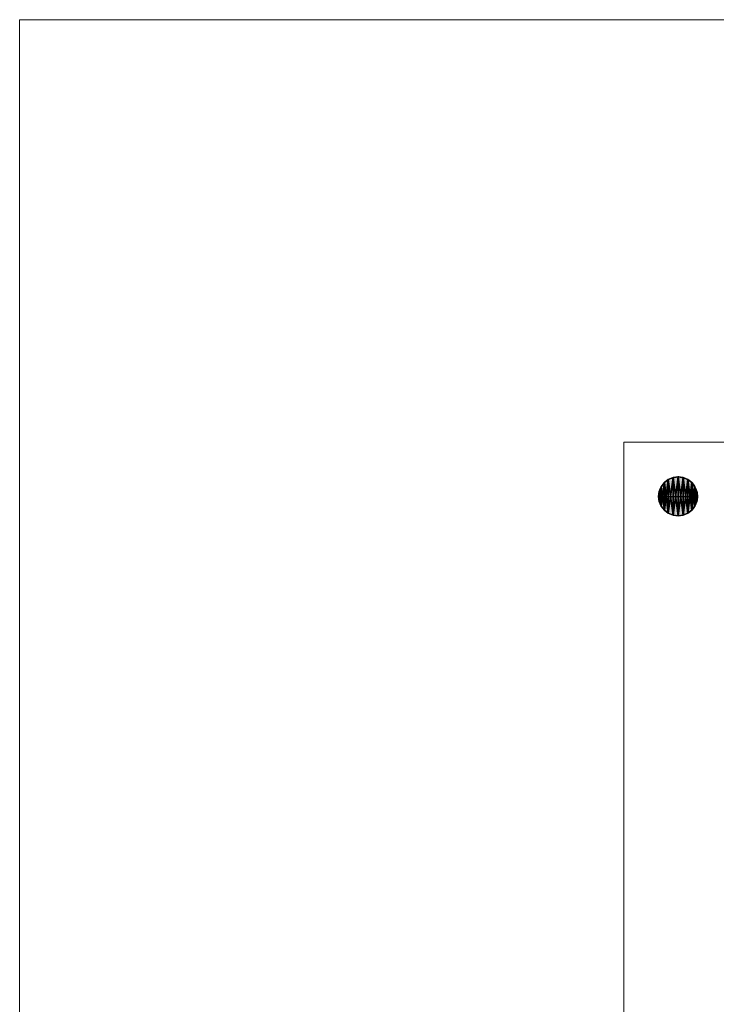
# Model space of a CAD drawing. Header units: inches. Extents: x 15 to 546804, y -66 to 267312.
# Tile 281 of 478: x 393180 to 400892, y 151636 to 162531. Entities that reach past the tile are written whole.
import ezdxf

# ---------------------------------------------------------------- set-up
doc = ezdxf.new("R2010")
doc.units = ezdxf.units.IN
doc.header["$MEASUREMENT"] = 0
doc.layers.add('inbraakbeveiliging', color=5, linetype='Continuous')

msp = doc.modelspace()

# ---------------------------------------------------------------- hatches: boundary and pattern name
at = {"lineweight": 20}
h = msp.add_hatch(color=7, dxfattribs=at)
h.dxf.hatch_style = 1
h.paths.add_polyline_path([(400469, 157471), (400469, 157256), (400685, 157256, 0.414214)])
h.paths.add_polyline_path([(400469, 157471, 0.414214), (400254, 157256), (400469, 157256)])
h.paths.add_polyline_path([(400469, 157256), (400254, 157256, 0.414214), (400469, 157040)])
h.paths.add_polyline_path([(400685, 157256), (400469, 157256), (400469, 157040, 0.414214)])

# ---------------------------------------------------------------- linework, layer by layer
at = {"color": 7, "lineweight": 20}
for p, q in [((399867, 157856), (415467, 157856)), ((399867, 157856), (399867, 157856, 300)), ((399867, 157856, 300), (415467, 157856, 300)), ((399867, 106256), (399867, 157856)), ((399867, 106256, 300), (399867, 157856, 300)), ((399867, 157856, 7500), (415467, 157856, 7500)), ((399867, 138219, 7500), (399867, 157856, 7500)), ((399867, 157856, 3000), (415467, 157856, 3000)), ((399867, 157856, 3000), (399867, 157856, 7500)), ((399867, 157856, 7500), (415467, 157856, 7500)), ((399867, 157856, 3000), (399867, 157536, 3000)), ((399867, 157856, 7500), (399867, 157536, 7500)), ((399867, 157856), (415467, 157856)), ((399867, 138033), (399867, 157856)), ((399867, 157536, 3000), (399867, 157536, 7500)), ((399867, 155841, 4476), (399867, 155841, 6046)), ((399867, 151141, 4476), (399867, 155841, 4476)), ((399867, 155841, 6046), (399867, 151141, 6046))]:
    msp.add_line(p, q, dxfattribs=at)
at = {"color": 7}
for p, q in [((400361, 157442, 0), (400361, 157442, 7000)), ((400413, 157464, 0), (400413, 157464, 7000)), ((400469, 157479, 0), (400469, 157471, 0)), ((400469, 157471, 0), (400469, 157471, 7000)), ((400469, 157471, 0), (400469, 157040, 0)), ((400525, 157464, 0), (400525, 157464, 7000)), ((400577, 157442, 0), (400577, 157442, 7000)), ((400283, 157363, 0), (400283, 157363, 7000)), ((400317, 157408, 0), (400317, 157408, 7000)), ((400621, 157408, 0), (400621, 157408, 7000)), ((400656, 157363, 0), (400656, 157363, 7000)), ((400246, 157256, 0), (400254, 157256, 0)), ((400254, 157256, 0), (400254, 157256, 7000)), ((400254, 157256, 0), (400685, 157256, 0)), ((400261, 157311, 0), (400261, 157311, 7000)), ((400677, 157311, 0), (400677, 157311, 7000)), ((400685, 157256, 0), (400685, 157256, 7000)), ((400261, 157200, 0), (400261, 157200, 7000)), ((400283, 157148, 0), (400283, 157148, 7000)), ((400656, 157148, 0), (400656, 157148, 7000)), ((400677, 157200, 0), (400677, 157200, 7000)), ((400317, 157103, 0), (400317, 157103, 7000)), ((400361, 157069, 0), (400361, 157069, 7000)), ((400413, 157048, 0), (400413, 157048, 7000)), ((400469, 157040, 0), (400469, 157040, 7000)), ((400525, 157048, 0), (400525, 157048, 7000)), ((400577, 157069, 0), (400577, 157069, 7000)), ((400621, 157103, 0), (400621, 157103, 7000))]:
    msp.add_line(p, q, dxfattribs=at)
for centre in [(400469, 157256, 7000), (400469, 157256, 0)]:
    msp.add_circle(centre, 215, dxfattribs=at)
at = {"color": 7, "lineweight": 20}
for points, invisible_edges in [([(399867, 157856, 7500), (399867, 157536, 3000), (399867, 157536, 7500)], 1), ([(399867, 157536, 3000), (399867, 157856, 7500), (399867, 157856, 3000)], 1), ([(399867, 157856, 3000), (401618, 157856, 4441), (415467, 157856, 3000)], 3), ([(401618, 157856, 4441), (399867, 157856, 3000), (399867, 157856, 7500)], 13), ([(401618, 157856, 4441), (399867, 157856, 7500), (401618, 157856, 6041)], 3), ([(401618, 157856, 6041), (399867, 157856, 7500), (405218, 157856, 6041)], 3), ([(406718, 157856, 6041), (399867, 157856, 7500), (408418, 157856, 6041)], 3), ([(409918, 157856, 6041), (399867, 157856, 7500), (413518, 157856, 6041)], 3), ([(415467, 157856, 7500), (413518, 157856, 6041), (399867, 157856, 7500)], 3), ([(399867, 106256, 300), (401067, 107456, 300), (399867, 157856, 300)], 3), ([(399867, 157856, 300), (401067, 156656, 300), (415467, 157856, 300)], 3), ([(399867, 157856, 300), (399867, 106256), (399867, 106256, 300)], 1), ([(399867, 106256), (399867, 157856, 300), (399867, 157856)], 1), ([(399867, 157856), (401067, 156656), (399867, 106256)], 3), ([(401067, 156656), (399867, 157856), (415467, 157856)], 13), ([(399867, 157856, 300), (415467, 157856), (399867, 157856)], 1), ([(415467, 157856), (399867, 157856, 300), (415467, 157856, 300)], 1)]:
    msp.add_3dface(points, dxfattribs=dict(at, invisible_edges=invisible_edges))
at = {"layer": 'inbraakbeveiliging', "color": 7, "linetype": 'Continuous', "lineweight": 20}
for points in [[(393180, 162531), (393180, 81272)], [(393180, 162531), (519052, 162531)]]:
    msp.add_lwpolyline(points, dxfattribs=at)

# ---------------------------------------------------------------- meshes
at = {"color": 7}
mesh = msp.add_polyface(dxfattribs=at)
corners = [(400261, 157200, 7000), (400261, 157311, 7000), (400254, 157256, 7000), (400283, 157148, 7000), (400283, 157363, 7000), (400317, 157103, 7000), (400317, 157408, 7000), (400361, 157069, 7000), (400361, 157442, 7000), (400413, 157048, 7000), (400413, 157464, 7000), (400469, 157040, 7000), (400469, 157471, 7000), (400525, 157048, 7000), (400525, 157464, 7000), (400577, 157069, 7000), (400577, 157442, 7000), (400621, 157103, 7000), (400621, 157408, 7000), (400656, 157148, 7000), (400656, 157363, 7000), (400677, 157200, 7000), (400677, 157311, 7000), (400685, 157256, 7000)]
mesh.append_faces([[corners[k] for k in face] for face in [(0, 1, 2), (22, 21, 23)]], dxfattribs={"vtx0": -1, "color": 7})
mesh.append_faces([[corners[k] for k in face] for face in [(1, 3, 4), (4, 5, 6), (6, 7, 8), (8, 9, 10), (10, 11, 12), (12, 13, 14), (14, 15, 16), (16, 17, 18), (18, 19, 20), (20, 21, 22)]], dxfattribs={"vtx0": -1, "vtx1": -1, "color": 7})
mesh.append_faces([[corners[k] for k in face] for face in [(1, 0, 3), (4, 3, 5), (6, 5, 7), (8, 7, 9), (10, 9, 11), (12, 11, 13), (14, 13, 15), (16, 15, 17), (18, 17, 19), (20, 19, 21)]], dxfattribs={"vtx0": -1, "vtx2": -1, "color": 7})
mesh = msp.add_polyface(dxfattribs=at)
corners = [(400261, 157311, 0), (400261, 157200, 0), (400254, 157256, 0), (400283, 157363, 0), (400283, 157148, 0), (400317, 157408, 0), (400317, 157103, 0), (400361, 157442, 0), (400361, 157069, 0), (400413, 157464, 0), (400413, 157048, 0), (400469, 157471, 0), (400469, 157040, 0), (400525, 157464, 0), (400525, 157048, 0), (400577, 157442, 0), (400577, 157069, 0), (400621, 157408, 0), (400621, 157103, 0), (400656, 157363, 0), (400656, 157148, 0), (400677, 157311, 0), (400677, 157200, 0), (400685, 157256, 0)]
mesh.append_faces([[corners[k] for k in face] for face in [(0, 1, 2), (22, 21, 23)]], dxfattribs={"vtx0": -1, "color": 7})
mesh.append_faces([[corners[k] for k in face] for face in [(1, 3, 4), (4, 5, 6), (6, 7, 8), (8, 9, 10), (10, 11, 12), (12, 13, 14), (14, 15, 16), (16, 17, 18), (18, 19, 20), (20, 21, 22)]], dxfattribs={"vtx0": -1, "vtx1": -1, "color": 7})
mesh.append_faces([[corners[k] for k in face] for face in [(1, 0, 3), (4, 3, 5), (6, 5, 7), (8, 7, 9), (10, 9, 11), (12, 11, 13), (14, 13, 15), (16, 15, 17), (18, 17, 19), (20, 19, 21)]], dxfattribs={"vtx0": -1, "vtx2": -1, "color": 7})
mesh = msp.add_polyface(dxfattribs=at)
corners = [(400317, 157408, 7000), (400361, 157442, 0), (400317, 157408, 0), (400361, 157442, 7000)]
mesh.append_faces([[corners[k] for k in face] for face in [(0, 1, 2), (1, 0, 3)]], dxfattribs={"vtx0": -1, "color": 7})
mesh = msp.add_polyface(dxfattribs=at)
corners = [(400361, 157442, 7000), (400413, 157464, 0), (400361, 157442, 0), (400413, 157464, 7000)]
mesh.append_faces([[corners[k] for k in face] for face in [(0, 1, 2), (1, 0, 3)]], dxfattribs={"vtx0": -1, "color": 7})
mesh = msp.add_polyface(dxfattribs=at)
corners = [(400413, 157464, 7000), (400469, 157471, 0), (400413, 157464, 0), (400469, 157471, 7000)]
mesh.append_faces([[corners[k] for k in face] for face in [(0, 1, 2), (1, 0, 3)]], dxfattribs={"vtx0": -1, "color": 7})
mesh = msp.add_polyface(dxfattribs=at)
corners = [(400469, 157471, 7000), (400525, 157464, 0), (400469, 157471, 0), (400525, 157464, 7000)]
mesh.append_faces([[corners[k] for k in face] for face in [(0, 1, 2), (1, 0, 3)]], dxfattribs={"vtx0": -1, "color": 7})
mesh = msp.add_polyface(dxfattribs=at)
corners = [(400525, 157464, 7000), (400577, 157442, 0), (400525, 157464, 0), (400577, 157442, 7000)]
mesh.append_faces([[corners[k] for k in face] for face in [(0, 1, 2), (1, 0, 3)]], dxfattribs={"vtx0": -1, "color": 7})
mesh = msp.add_polyface(dxfattribs=at)
corners = [(400577, 157442, 7000), (400621, 157408, 0), (400577, 157442, 0), (400621, 157408, 7000)]
mesh.append_faces([[corners[k] for k in face] for face in [(0, 1, 2), (1, 0, 3)]], dxfattribs={"vtx0": -1, "color": 7})
mesh = msp.add_polyface(dxfattribs=at)
corners = [(400283, 157363, 7000), (400261, 157311, 0), (400261, 157311, 7000), (400283, 157363, 0)]
mesh.append_faces([[corners[k] for k in face] for face in [(0, 1, 2), (1, 0, 3)]], dxfattribs={"vtx0": -1, "color": 7})
mesh = msp.add_polyface(dxfattribs=at)
corners = [(400317, 157408, 7000), (400283, 157363, 0), (400283, 157363, 7000), (400317, 157408, 0)]
mesh.append_faces([[corners[k] for k in face] for face in [(0, 1, 2), (1, 0, 3)]], dxfattribs={"vtx0": -1, "color": 7})
mesh = msp.add_polyface(dxfattribs=at)
corners = [(400621, 157408, 0), (400656, 157363, 7000), (400656, 157363, 0), (400621, 157408, 7000)]
mesh.append_faces([[corners[k] for k in face] for face in [(0, 1, 2), (1, 0, 3)]], dxfattribs={"vtx0": -1, "color": 7})
mesh = msp.add_polyface(dxfattribs=at)
corners = [(400656, 157363, 0), (400677, 157311, 7000), (400677, 157311, 0), (400656, 157363, 7000)]
mesh.append_faces([[corners[k] for k in face] for face in [(0, 1, 2), (1, 0, 3)]], dxfattribs={"vtx0": -1, "color": 7})
mesh = msp.add_polyface(dxfattribs=at)
corners = [(400261, 157311, 7000), (400254, 157256, 0), (400254, 157256, 7000), (400261, 157311, 0)]
mesh.append_faces([[corners[k] for k in face] for face in [(0, 1, 2), (1, 0, 3)]], dxfattribs={"vtx0": -1, "color": 7})
mesh = msp.add_polyface(dxfattribs=at)
corners = [(400254, 157256, 7000), (400261, 157200, 0), (400261, 157200, 7000), (400254, 157256, 0)]
mesh.append_faces([[corners[k] for k in face] for face in [(0, 1, 2), (1, 0, 3)]], dxfattribs={"vtx0": -1, "color": 7})
mesh = msp.add_polyface(dxfattribs=at)
corners = [(400677, 157311, 0), (400685, 157256, 7000), (400685, 157256, 0), (400677, 157311, 7000)]
mesh.append_faces([[corners[k] for k in face] for face in [(0, 1, 2), (1, 0, 3)]], dxfattribs={"vtx0": -1, "color": 7})
mesh = msp.add_polyface(dxfattribs=at)
corners = [(400685, 157256, 0), (400677, 157200, 7000), (400677, 157200, 0), (400685, 157256, 7000)]
mesh.append_faces([[corners[k] for k in face] for face in [(0, 1, 2), (1, 0, 3)]], dxfattribs={"vtx0": -1, "color": 7})
mesh = msp.add_polyface(dxfattribs=at)
corners = [(400261, 157200, 7000), (400283, 157148, 0), (400283, 157148, 7000), (400261, 157200, 0)]
mesh.append_faces([[corners[k] for k in face] for face in [(0, 1, 2), (1, 0, 3)]], dxfattribs={"vtx0": -1, "color": 7})
mesh = msp.add_polyface(dxfattribs=at)
corners = [(400283, 157148, 7000), (400317, 157103, 0), (400317, 157103, 7000), (400283, 157148, 0)]
mesh.append_faces([[corners[k] for k in face] for face in [(0, 1, 2), (1, 0, 3)]], dxfattribs={"vtx0": -1, "color": 7})
mesh = msp.add_polyface(dxfattribs=at)
corners = [(400656, 157148, 0), (400621, 157103, 7000), (400621, 157103, 0), (400656, 157148, 7000)]
mesh.append_faces([[corners[k] for k in face] for face in [(0, 1, 2), (1, 0, 3)]], dxfattribs={"vtx0": -1, "color": 7})
mesh = msp.add_polyface(dxfattribs=at)
corners = [(400677, 157200, 0), (400656, 157148, 7000), (400656, 157148, 0), (400677, 157200, 7000)]
mesh.append_faces([[corners[k] for k in face] for face in [(0, 1, 2), (1, 0, 3)]], dxfattribs={"vtx0": -1, "color": 7})
mesh = msp.add_polyface(dxfattribs=at)
corners = [(400361, 157069, 7000), (400317, 157103, 0), (400361, 157069, 0), (400317, 157103, 7000)]
mesh.append_faces([[corners[k] for k in face] for face in [(0, 1, 2), (1, 0, 3)]], dxfattribs={"vtx0": -1, "color": 7})
mesh = msp.add_polyface(dxfattribs=at)
corners = [(400413, 157048, 7000), (400361, 157069, 0), (400413, 157048, 0), (400361, 157069, 7000)]
mesh.append_faces([[corners[k] for k in face] for face in [(0, 1, 2), (1, 0, 3)]], dxfattribs={"vtx0": -1, "color": 7})
mesh = msp.add_polyface(dxfattribs=at)
corners = [(400469, 157040, 7000), (400413, 157048, 0), (400469, 157040, 0), (400413, 157048, 7000)]
mesh.append_faces([[corners[k] for k in face] for face in [(0, 1, 2), (1, 0, 3)]], dxfattribs={"vtx0": -1, "color": 7})
mesh = msp.add_polyface(dxfattribs=at)
corners = [(400525, 157048, 7000), (400469, 157040, 0), (400525, 157048, 0), (400469, 157040, 7000)]
mesh.append_faces([[corners[k] for k in face] for face in [(0, 1, 2), (1, 0, 3)]], dxfattribs={"vtx0": -1, "color": 7})
mesh = msp.add_polyface(dxfattribs=at)
corners = [(400577, 157069, 7000), (400525, 157048, 0), (400577, 157069, 0), (400525, 157048, 7000)]
mesh.append_faces([[corners[k] for k in face] for face in [(0, 1, 2), (1, 0, 3)]], dxfattribs={"vtx0": -1, "color": 7})
mesh = msp.add_polyface(dxfattribs=at)
corners = [(400621, 157103, 7000), (400577, 157069, 0), (400621, 157103, 0), (400577, 157069, 7000)]
mesh.append_faces([[corners[k] for k in face] for face in [(0, 1, 2), (1, 0, 3)]], dxfattribs={"vtx0": -1, "color": 7})

doc.saveas('drawing.dxf')
